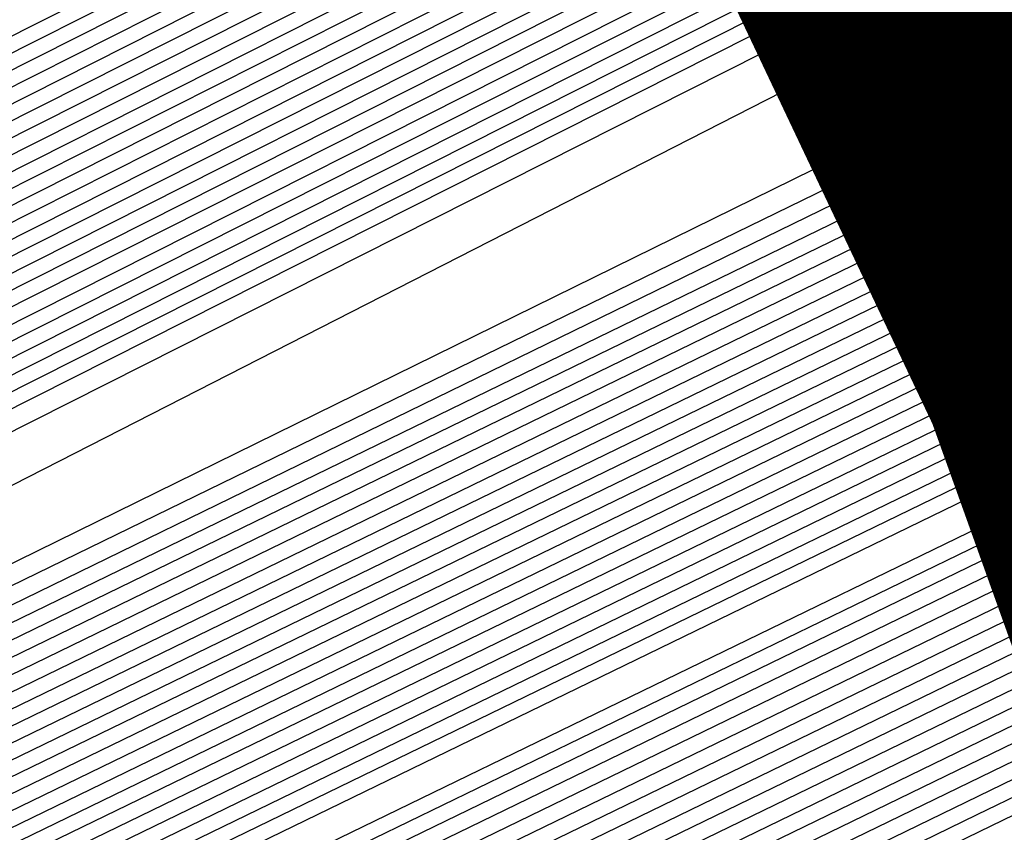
# Model space of a CAD drawing. Extents: x 3249832 to 3255657, y 13789405 to 13793316.
# Tile 401 of 656: x 3254721.023 to 3254721.955, y 13790590.358 to 13790591.128. Entities that reach past the tile are written whole.
import ezdxf

# ---------------------------------------------------------------- set-up
doc = ezdxf.new("R2010")
doc.units = 0
doc.header["$LTSCALE"] = 100
doc.header["$MEASUREMENT"] = 0
for name, color, linetype in [('GRATIO_CON', 10, 'CONTINUOUS'), ('GRATIO_ICON', 7, 'CONTINUOUS'), ('TARGETS_EAST', 7, 'CONTINUOUS')]:
    doc.layers.add(name, color=color, linetype=linetype)

# ---------------------------------------------------------------- blocks, each defined once
blk = doc.blocks.new('Gratio_032316_contours')
at = {"layer": 'GRATIO_CON', "color": 1, "linetype": 'Continuous', "flags": 128}
for points in [[(3254642.13897, 13790551.7053), (3254660.61243, 13790560.66868), (3254682.30719, 13790571.27233), (3254700.73522, 13790580.30502), (3254711.03173, 13790585.35644), (3254714.82497, 13790587.21988), (3254715.36645, 13790587.48955), (3254715.36588, 13790587.49371), (3254715.36569, 13790587.49686), (3254715.36655, 13790587.49754), (3254715.90811, 13790587.75722), (3254719.68608, 13790589.58897), (3254729.93522, 13790594.56872), (3254748.26885, 13790603.48808), (3254769.81469, 13790614.00116), (3254788.07905, 13790622.9777)], [(3254643.95734, 13790552.60973), (3254661.97046, 13790561.34975), (3254683.1246, 13790571.68921), (3254701.09342, 13790580.49692), (3254711.13334, 13790585.42264), (3254714.83206, 13790587.23983), (3254715.36008, 13790587.50288), (3254715.35957, 13790587.50688), (3254715.35945, 13790587.50981), (3254715.36033, 13790587.51036), (3254715.88052, 13790587.75973), (3254719.5093, 13790589.5191), (3254729.35365, 13790594.30218), (3254746.96321, 13790602.86928), (3254767.6581, 13790612.96715), (3254785.20112, 13790621.58917)], [(3254645.7757, 13790553.51416), (3254663.32847, 13790562.0309), (3254683.94192, 13790572.10669), (3254701.45127, 13790580.69086), (3254711.23425, 13790585.49327), (3254714.83851, 13790587.26589), (3254715.3542, 13790587.52122), (3254715.85297, 13790587.76165), (3254719.33252, 13790589.44917), (3254728.77209, 13790594.03565), (3254745.65757, 13790602.25048), (3254765.50152, 13790611.93314), (3254782.3232, 13790620.20063)], [(3254647.59407, 13790554.41859), (3254664.6865, 13790562.71197), (3254684.75934, 13790572.52352), (3254701.80953, 13790580.88257), (3254711.33599, 13790585.55906), (3254714.84579, 13790587.28524), (3254715.34798, 13790587.53394), (3254715.82539, 13790587.76413), (3254719.15574, 13790589.3793), (3254728.19052, 13790593.76911), (3254744.35193, 13790601.63168), (3254763.34494, 13790610.89913), (3254779.44527, 13790618.8121)], [(3254651.2308, 13790556.22744), (3254667.40255, 13790564.07411), (3254686.3942, 13790573.35717), (3254702.52604, 13790581.266), (3254711.53948, 13790585.69065), (3254714.86033, 13790587.32395), (3254715.33554, 13790587.55938), (3254715.77022, 13790587.76908), (3254718.80218, 13790589.23958), (3254727.0274, 13790593.23604), (3254741.74064, 13790600.39407), (3254759.03177, 13790608.83111), (3254773.68943, 13790616.03503)], [(3254653.04917, 13790557.13187), (3254668.76058, 13790564.75517), (3254687.21163, 13790573.77399), (3254702.8843, 13790581.45771), (3254711.64122, 13790585.75645), (3254714.8676, 13790587.3433), (3254715.32932, 13790587.57211), (3254715.74264, 13790587.77155), (3254718.62539, 13790589.16971), (3254726.44583, 13790592.9695), (3254740.435, 13790599.77527), (3254756.87519, 13790607.7971), (3254770.8115, 13790614.64649), (3254778.52936, 13790618.53094)], [(3254646.25173, 13790553.95278), (3254654.86753, 13790558.0363), (3254670.11861, 13790565.43624), (3254688.02906, 13790574.19082), (3254703.24256, 13790581.64942), (3254711.74296, 13790585.82224), (3254714.87488, 13790587.36265), (3254715.32311, 13790587.58483), (3254715.71506, 13790587.77403), (3254718.44861, 13790589.09985), (3254725.86427, 13790592.70296), (3254739.12936, 13790599.15646), (3254754.71861, 13790606.76308), (3254767.93358, 13790613.25796), (3254775.25196, 13790616.94135)], [(3254648.32316, 13790554.9771), (3254656.6859, 13790558.94073), (3254671.47664, 13790566.11731), (3254688.84649, 13790574.60765), (3254703.60082, 13790581.84114), (3254711.8447, 13790585.88804), (3254714.88215, 13790587.38201), (3254715.31689, 13790587.59755), (3254715.68748, 13790587.7765), (3254718.27183, 13790589.02998), (3254725.2827, 13790592.43642), (3254737.82372, 13790598.53766), (3254752.56202, 13790605.72907), (3254765.05565, 13790611.86942), (3254771.97456, 13790615.35175)], [(3254652.46603, 13790557.02573), (3254660.32263, 13790560.74958), (3254674.19269, 13790567.47945), (3254690.48135, 13790575.4413), (3254704.31733, 13790582.22456), (3254712.04819, 13790586.01963), (3254714.8967, 13790587.42071), (3254715.30445, 13790587.623), (3254715.63231, 13790587.78146), (3254717.91827, 13790588.89025), (3254724.11957, 13790591.90335), (3254735.21243, 13790597.30006), (3254748.24885, 13790603.66105), (3254759.2998, 13790609.09235), (3254765.41976, 13790612.17257), (3254767.59732, 13790613.37063), (3254767.8046, 13790613.62805), (3254767.8447, 13790613.807), (3254768.8446, 13790614.45227), (3254771.76227, 13790616.0293)], [(3254651.241, 13790556.58363), (3254654.53746, 13790558.05005), (3254662.141, 13790561.65401), (3254675.55072, 13790568.16052), (3254691.29878, 13790575.85812), (3254704.67559, 13790582.41627), (3254712.14993, 13790586.08542), (3254714.90397, 13790587.44007), (3254715.29823, 13790587.63572), (3254715.60473, 13790587.78393), (3254717.74149, 13790588.82039), (3254723.53801, 13790591.63681), (3254733.90679, 13790596.68125), (3254746.09227, 13790602.62704), (3254756.42188, 13790607.70382), (3254762.14236, 13790610.58297), (3254764.17778, 13790611.70283), (3254764.37153, 13790611.94345), (3254764.43374, 13790612.1232), (3254765.54149, 13790612.8137), (3254768.73858, 13790614.52489), (3254774.56596, 13790617.51859)], [(3254651.54796, 13790556.87018), (3254653.36991, 13790557.63148), (3254656.60889, 13790559.07437), (3254663.95936, 13790562.55844), (3254676.90875, 13790568.84158), (3254692.11621, 13790576.27495), (3254705.03385, 13790582.60799), (3254712.25167, 13790586.15122), (3254714.91124, 13790587.45942), (3254715.29201, 13790587.64844), (3254715.57715, 13790587.78641), (3254717.5647, 13790588.75052), (3254722.95644, 13790591.37028), (3254732.60115, 13790596.06245), (3254743.93569, 13790601.59303), (3254753.54395, 13790606.31528), (3254758.86496, 13790608.99338), (3254760.75824, 13790610.03504), (3254760.93846, 13790610.25885), (3254761.02279, 13790610.4394), (3254762.23838, 13790611.17513), (3254765.71489, 13790613.02047), (3254772.0375, 13790616.26036)], [(3254678.26678, 13790569.52265), (3254692.93363, 13790576.69177), (3254705.39211, 13790582.7997), (3254712.35342, 13790586.21701), (3254714.91851, 13790587.47877), (3254715.28579, 13790587.66117), (3254715.54956, 13790587.78888), (3254717.38792, 13790588.68066), (3254722.37488, 13790591.10374), (3254731.29551, 13790595.44365), (3254741.77911, 13790600.55902), (3254750.66603, 13790604.92675), (3254755.58756, 13790607.40379), (3254757.3387, 13790608.36724), (3254757.5054, 13790608.57425), (3254757.61183, 13790608.7556), (3254758.93526, 13790609.53656), (3254762.69119, 13790611.51606), (3254769.50905, 13790615.00213), (3254777.67393, 13790619.13941)], [(3254680.98282, 13790570.88477), (3254694.56838, 13790577.52526), (3254706.10823, 13790583.18256), (3254712.556, 13790586.3474), (3254714.93147, 13790587.51595), (3254715.27095, 13790587.68575), (3254715.27139, 13790587.68808), (3254715.27215, 13790587.68918), (3254715.27323, 13790587.68899), (3254715.49436, 13790587.79454), (3254717.03435, 13790588.54102), (3254721.21175, 13790590.57066), (3254728.68422, 13790594.20604), (3254737.46594, 13790598.491), (3254744.91018, 13790602.14968), (3254749.03276, 13790604.2246), (3254750.49963, 13790605.03165), (3254750.63926, 13790605.20506), (3254750.78992, 13790605.388), (3254752.32903, 13790606.25942), (3254756.6438, 13790608.50723), (3254764.45214, 13790612.48568), (3254773.79473, 13790617.21456)], [(3254682.34084, 13790571.56584), (3254695.38579, 13790577.94208), (3254706.46644, 13790583.37426), (3254712.65764, 13790586.41316), (3254714.93859, 13790587.53522), (3254715.26461, 13790587.69829), (3254715.26511, 13790587.70058), (3254715.26593, 13790587.7017), (3254715.26701, 13790587.70162), (3254715.46678, 13790587.79699), (3254716.85757, 13790588.47115), (3254720.63018, 13790590.30413), (3254727.37858, 13790593.58724), (3254735.30936, 13790597.45698), (3254742.03226, 13790600.76114), (3254745.75536, 13790602.63501), (3254747.08009, 13790603.36385), (3254747.20619, 13790603.52046), (3254747.37897, 13790603.7042), (3254749.02592, 13790604.62085), (3254753.62011, 13790607.00281), (3254761.92368, 13790611.22745), (3254771.85513, 13790616.25213)], [(3254683.69887, 13790572.2469), (3254696.20321, 13790578.3589), (3254706.82465, 13790583.56596), (3254712.75927, 13790586.47892), (3254714.94572, 13790587.55449), (3254715.25827, 13790587.71083), (3254715.25884, 13790587.71307), (3254715.25971, 13790587.71422), (3254715.2608, 13790587.71425), (3254715.4392, 13790587.79943), (3254716.68079, 13790588.40128), (3254720.04862, 13790590.03759), (3254726.07294, 13790592.96844), (3254733.15277, 13790596.42297), (3254739.15433, 13790599.37261), (3254742.47796, 13790601.04541), (3254743.66055, 13790601.69606), (3254743.77312, 13790601.83586), (3254743.96801, 13790602.0204), (3254745.72281, 13790602.98228), (3254750.59642, 13790605.4984), (3254759.39523, 13790609.96923), (3254769.91554, 13790615.28971), (3254779.20112, 13790619.97838)], [(3254685.05689, 13790572.92797), (3254697.02062, 13790578.77572), (3254707.18286, 13790583.75766), (3254712.8609, 13790586.54469), (3254714.95284, 13790587.57376), (3254715.25193, 13790587.72337), (3254715.25256, 13790587.72556), (3254715.25349, 13790587.72674), (3254715.25458, 13790587.72687), (3254715.41162, 13790587.80188), (3254716.50401, 13790588.33141), (3254719.46705, 13790589.77105), (3254724.7673, 13790592.34964), (3254730.99619, 13790595.38896), (3254736.27641, 13790597.98407), (3254739.20056, 13790599.45582), (3254740.24102, 13790600.02826), (3254740.34006, 13790600.15126), (3254740.55706, 13790600.33659), (3254742.41969, 13790601.34371), (3254747.57272, 13790603.99398), (3254756.86677, 13790608.711), (3254767.97594, 13790614.32728), (3254777.78019, 13790619.27757)], [(3254687.77294, 13790574.29011), (3254698.65545, 13790579.60937), (3254707.89927, 13790584.14106), (3254713.06417, 13790586.67621), (3254714.96709, 13790587.61231), (3254715.23926, 13790587.74845), (3254715.24001, 13790587.75055), (3254715.24105, 13790587.75178), (3254715.24215, 13790587.75213), (3254715.35646, 13790587.80678), (3254716.15044, 13790588.19167), (3254718.30392, 13790589.23798), (3254722.15601, 13790591.11203), (3254726.68302, 13790593.32094), (3254730.52056, 13790595.207), (3254732.64576, 13790596.27664), (3254733.40194, 13790596.69267), (3254733.47392, 13790596.78206), (3254733.73515, 13790596.96899), (3254735.81347, 13790598.06657), (3254741.52534, 13790600.98516), (3254751.80986, 13790606.19455), (3254764.09674, 13790612.40243), (3254774.93833, 13790617.87593)], [(3254689.13097, 13790574.97117), (3254699.47286, 13790580.02619), (3254708.25748, 13790584.33276), (3254713.16581, 13790586.74198), (3254714.97421, 13790587.63158), (3254715.23292, 13790587.76099), (3254715.23374, 13790587.76304), (3254715.23483, 13790587.7643), (3254715.23594, 13790587.76476), (3254715.32888, 13790587.80922), (3254715.97366, 13790588.12181), (3254717.72236, 13790588.97144), (3254720.85037, 13790590.49323), (3254724.52644, 13790592.28693), (3254727.64263, 13790593.81847), (3254729.36837, 13790594.68704), (3254729.9824, 13790595.02488), (3254730.04085, 13790595.09747), (3254730.32419, 13790595.28519), (3254732.51035, 13790596.42801), (3254738.50164, 13790599.48074), (3254749.28141, 13790604.93632), (3254762.15714, 13790611.44), (3254773.5174, 13790617.17512)], [(3254690.489, 13790575.65224), (3254700.29028, 13790580.44301), (3254708.61569, 13790584.52446), (3254713.26744, 13790586.80774), (3254714.98133, 13790587.65085), (3254715.22658, 13790587.77353), (3254715.22746, 13790587.77553), (3254715.2286, 13790587.77682), (3254715.22972, 13790587.77739), (3254715.3013, 13790587.81167), (3254715.79688, 13790588.05194), (3254717.14079, 13790588.7049), (3254719.54473, 13790589.87442), (3254722.36986, 13790591.25292), (3254724.76471, 13790592.42994), (3254726.09097, 13790593.09745), (3254726.56287, 13790593.35708), (3254726.60779, 13790593.41287), (3254726.91323, 13790593.60139), (3254729.20724, 13790594.78944), (3254735.47795, 13790597.97633), (3254746.75295, 13790603.6781), (3254760.21755, 13790610.47758), (3254772.09647, 13790616.4743)], [(3254691.84702, 13790576.33331), (3254701.10769, 13790580.85984), (3254708.9739, 13790584.71617), (3254713.36907, 13790586.8735), (3254714.98846, 13790587.67012), (3254715.22024, 13790587.78607), (3254715.22118, 13790587.78803), (3254715.22238, 13790587.78934), (3254715.22351, 13790587.79001), (3254715.27372, 13790587.81412), (3254715.6201, 13790587.98207), (3254716.55923, 13790588.43837), (3254718.23909, 13790589.25562), (3254720.21327, 13790590.21891), (3254721.88678, 13790591.0414), (3254722.81357, 13790591.50786), (3254723.14333, 13790591.68929), (3254723.17472, 13790591.72827), (3254723.50228, 13790591.91759), (3254725.90412, 13790593.15087), (3254732.45425, 13790596.47191), (3254744.2245, 13790602.41987), (3254758.27795, 13790609.51515)], [(3254687.59812, 13790574.316), (3254694.56307, 13790577.69544), (3254702.74252, 13790581.69348), (3254709.69031, 13790585.09957), (3254713.57234, 13790587.00503), (3254715.00271, 13790587.70866), (3254715.20759, 13790587.8111), (3254715.21551, 13790587.81623), (3254715.26456, 13790587.84076), (3254715.39521, 13790587.90461), (3254715.6275, 13790588.01785), (3254715.89971, 13790588.15117), (3254716.12971, 13790588.2654), (3254716.63028, 13790588.51988), (3254719.29394, 13790589.8681), (3254726.40815, 13790593.46204), (3254739.16797, 13790599.90311), (3254754.3988, 13790607.59026), (3254767.83367, 13790614.37185), (3254776.21637, 13790618.60782)], [(3254651.00689, 13790556.96163), (3254655.51227, 13790559.1072), (3254661.32174, 13790561.89398), (3254668.11973, 13790565.16024), (3254674.80228, 13790568.36308), (3254680.06837, 13790570.86432), (3254683.17471, 13790572.30147), (3254685.60894, 13790573.41483), (3254689.41649, 13790575.22043), (3254695.9211, 13790578.37651), (3254703.55994, 13790582.1103), (3254710.04852, 13790585.29127), (3254713.67397, 13790587.0708), (3254715.00982, 13790587.72795), (3254715.20119, 13790587.82372), (3254715.57667, 13790588.0145), (3254718.19878, 13790589.33838), (3254725.31349, 13790592.92884), (3254738.08252, 13790599.37238), (3254753.33066, 13790607.06749), (3254766.79846, 13790613.86567), (3254775.23325, 13790618.12806)], [(3254651.96524, 13790557.43921), (3254656.63816, 13790559.66525), (3254662.66382, 13790562.55584), (3254669.71471, 13790565.9438), (3254676.64529, 13790569.26684), (3254682.10555, 13790571.8639), (3254685.30362, 13790573.34932), (3254687.68038, 13790574.43915), (3254691.23485, 13790576.12486), (3254697.27912, 13790579.05758), (3254704.37735, 13790582.52712), (3254710.40673, 13790585.48297), (3254713.77561, 13790587.13656), (3254715.01693, 13790587.74724), (3254715.19479, 13790587.83631), (3254715.56371, 13790588.0238), (3254718.13986, 13790589.32456), (3254725.12983, 13790592.85215), (3254737.67709, 13790599.18384), (3254752.67274, 13790606.7516), (3254765.94477, 13790613.45108), (3254774.30391, 13790617.67543)], [(3254652.92358, 13790557.9168), (3254657.76405, 13790560.22331), (3254664.0059, 13790563.21769), (3254671.30969, 13790566.72735), (3254678.4883, 13790570.1706), (3254684.14272, 13790572.86348), (3254687.43253, 13790574.39718), (3254689.75181, 13790575.46347), (3254693.05322, 13790577.02929), (3254698.63715, 13790579.73865), (3254705.19476, 13790582.94395), (3254710.76494, 13790585.67467), (3254713.87724, 13790587.20233), (3254715.02403, 13790587.76653), (3254715.1884, 13790587.8489), (3254715.55075, 13790588.03309), (3254718.08094, 13790589.31073), (3254724.94617, 13790592.77547), (3254737.27167, 13790598.99531), (3254752.01482, 13790606.43571), (3254765.09108, 13790613.03649), (3254773.37457, 13790617.2228)], [(3254651.29996, 13790557.21325), (3254654.84028, 13790558.87196), (3254660.01584, 13790561.33941), (3254666.69007, 13790564.54139), (3254674.49965, 13790568.29446), (3254682.17432, 13790571.97812), (3254688.21707, 13790574.86265), (3254691.69036, 13790576.49289), (3254693.89467, 13790577.51211), (3254696.68995, 13790578.83814), (3254701.3532, 13790581.10078), (3254706.82959, 13790583.77759), (3254711.48135, 13790586.05807), (3254714.0805, 13790587.33386), (3254715.03825, 13790587.8051), (3254715.17561, 13790587.87409), (3254715.52483, 13790588.05168), (3254717.9631, 13790589.28309), (3254724.57885, 13790592.6221), (3254736.46081, 13790598.61824), (3254750.69899, 13790605.80392), (3254763.38369, 13790612.20731), (3254771.51589, 13790616.31754)], [(3254652.14393, 13790557.63564), (3254655.79863, 13790559.34954), (3254661.14173, 13790561.89746), (3254668.03215, 13790565.20325), (3254676.09463, 13790569.07802), (3254684.01733, 13790572.88188), (3254690.25424, 13790575.86223), (3254693.81928, 13790577.54075), (3254695.9661, 13790578.53643), (3254698.50832, 13790579.74257), (3254702.71123, 13790581.78185), (3254707.64701, 13790584.19441), (3254711.83956, 13790586.24977), (3254714.18213, 13790587.39962), (3254715.04536, 13790587.82439), (3254715.16922, 13790587.88668), (3254715.51187, 13790588.06098), (3254717.90418, 13790589.26927), (3254724.39519, 13790592.54542), (3254736.05539, 13790598.4297), (3254750.04107, 13790605.48803), (3254762.52999, 13790611.79272), (3254770.58655, 13790615.86491), (3254774.82168, 13790618.02098)], [(3254692.29141, 13790576.86181), (3254695.94819, 13790578.58861), (3254698.03754, 13790579.56075), (3254700.32668, 13790580.647), (3254704.06925, 13790582.46292), (3254708.46442, 13790584.61124), (3254712.19777, 13790586.44147), (3254714.28376, 13790587.46538), (3254715.05246, 13790587.84358), (3254715.16279, 13790587.89896), (3254715.16383, 13790587.90053), (3254715.16509, 13790587.902), (3254715.16617, 13790587.90327), (3254715.50182, 13790588.07328), (3254717.84714, 13790589.25727), (3254724.21238, 13790592.46954), (3254735.65021, 13790598.24141), (3254749.38318, 13790605.17217), (3254761.6763, 13790611.37813), (3254769.65721, 13790615.41229), (3254773.90413, 13790617.5743)], [(3254687.70335, 13790574.6894), (3254694.32858, 13790577.86139), (3254698.0771, 13790579.63646), (3254700.10897, 13790580.58507), (3254702.14505, 13790581.55143), (3254705.42728, 13790583.14399), (3254709.28184, 13790585.02806), (3254712.55598, 13790586.63317), (3254714.3854, 13790587.53114), (3254715.05956, 13790587.86286), (3254715.15639, 13790587.9115), (3254715.15743, 13790587.91303), (3254715.15867, 13790587.91452), (3254715.15975, 13790587.91583), (3254715.48883, 13790588.0826), (3254717.7882, 13790589.24348), (3254724.02871, 13790592.39287), (3254735.24478, 13790598.05288), (3254748.72526, 13790604.85628), (3254760.82261, 13790610.96354), (3254768.72787, 13790614.95966), (3254772.98657, 13790617.12763)], [(3254691.38937, 13790576.49692), (3254698.40293, 13790579.86055), (3254702.33493, 13790581.73217), (3254704.25183, 13790582.6337), (3254705.78178, 13790583.36028), (3254708.14333, 13790584.50612), (3254710.91666, 13790585.8617), (3254713.27239, 13790587.01657), (3254714.58866, 13790587.66267), (3254715.07377, 13790587.90141), (3254715.1436, 13790587.93659), (3254715.14461, 13790587.93803), (3254715.14584, 13790587.93955), (3254715.1469, 13790587.94097), (3254715.46284, 13790588.10126), (3254717.67032, 13790589.21591), (3254723.66137, 13790592.23954), (3254734.43392, 13790597.67582), (3254747.40942, 13790604.22449), (3254759.11522, 13790610.13437), (3254766.8692, 13790614.0544), (3254771.15146, 13790616.23429)], [(3254684.06954, 13790572.99579), (3254693.23238, 13790577.40068), (3254700.4401, 13790580.86013), (3254704.46385, 13790582.78003), (3254706.32327, 13790583.65802), (3254707.60015, 13790584.26471), (3254709.50138, 13790585.18722), (3254711.73432, 13790586.27878), (3254713.63141, 13790587.20915), (3254714.6921, 13790587.7304), (3254715.08369, 13790587.92385), (3254715.14049, 13790587.95315), (3254715.44986, 13790588.11047), (3254717.61138, 13790589.20211), (3254723.4777, 13790592.16288), (3254734.02849, 13790597.48729), (3254746.7515, 13790603.9086), (3254758.26153, 13790609.71978), (3254765.93986, 13790613.60177), (3254770.23391, 13790615.78762), (3254772.35761, 13790616.89835)], [(3254685.66452, 13790573.77934), (3254695.07539, 13790578.30444), (3254702.47727, 13790581.85972), (3254706.59276, 13790583.82789), (3254708.3947, 13790584.68234), (3254709.41851, 13790585.16914), (3254710.85941, 13790585.86829), (3254712.55173, 13790586.69561), (3254713.98961, 13790587.40087), (3254714.79371, 13790587.7962), (3254715.09077, 13790587.9432), (3254715.13406, 13790587.96581), (3254715.43687, 13790588.11983), (3254717.55244, 13790589.18832), (3254723.29403, 13790592.08621), (3254733.62306, 13790597.29876), (3254746.09358, 13790603.59271), (3254757.40783, 13790609.30519), (3254765.01052, 13790613.14914), (3254769.31635, 13790615.34095), (3254771.48254, 13790616.4728)], [(3254687.2595, 13790574.5629), (3254696.9184, 13790579.2082), (3254704.51445, 13790582.8593), (3254708.72167, 13790584.87574), (3254710.46613, 13790585.70666), (3254711.23688, 13790586.07357), (3254712.21743, 13790586.54936), (3254713.36914, 13790587.11244), (3254714.34781, 13790587.59259), (3254714.89532, 13790587.862), (3254715.09784, 13790587.96254), (3254715.12763, 13790587.97847), (3254715.42388, 13790588.12918), (3254717.4935, 13790589.17454), (3254723.11036, 13790592.00954), (3254733.21763, 13790597.11023), (3254745.43567, 13790603.27682), (3254756.55414, 13790608.8906), (3254764.08118, 13790612.69652), (3254768.3988, 13790614.89427), (3254770.60747, 13790616.04725), (3254771.71076, 13790616.66569)], [(3254690.44947, 13790576.13001), (3254700.60442, 13790581.01572), (3254708.58879, 13790584.85846), (3254712.9795, 13790586.97146), (3254714.609, 13790587.7553), (3254714.87362, 13790587.88244), (3254714.9335, 13790587.91154), (3254715.00399, 13790587.94616), (3254715.06424, 13790587.9761), (3254715.09857, 13790587.99368), (3254715.11201, 13790588.00128), (3254715.11478, 13790588.00382), (3254715.39789, 13790588.1479), (3254717.37562, 13790589.14698), (3254722.74302, 13790591.85621), (3254732.40677, 13790596.73317), (3254744.11983, 13790602.64504), (3254754.84675, 13790608.06142), (3254762.2225, 13790611.79126), (3254766.56369, 13790614.00093), (3254768.85732, 13790615.19615), (3254770.01692, 13790615.8415), (3254770.6619, 13790616.23703), (3254771.3382, 13790616.64166)], [(3254691.32462, 13790576.56706), (3254701.2561, 13790581.34546), (3254709.03492, 13790585.08998), (3254713.30766, 13790587.14747), (3254714.88259, 13790587.90657), (3254715.10839, 13790588.01645), (3254715.38491, 13790588.15724), (3254717.31668, 13790589.13319), (3254722.55935, 13790591.77954), (3254732.00134, 13790596.54464), (3254743.46191, 13790602.32915), (3254753.99306, 13790607.64683), (3254761.29316, 13790611.33863), (3254765.64613, 13790613.55426), (3254767.98225, 13790614.7706), (3254769.16999, 13790615.42941), (3254769.83055, 13790615.8319), (3254770.52327, 13790616.24414), (3254771.64682, 13790616.85818)], [(3254692.09217, 13790576.9523), (3254701.7295, 13790581.5891), (3254709.24241, 13790585.20565), (3254713.36473, 13790587.19071), (3254714.88418, 13790587.92308), (3254715.10201, 13790588.0291), (3254715.37194, 13790588.1666), (3254717.25774, 13790589.11941), (3254722.37568, 13790591.70288), (3254731.59591, 13790596.35611), (3254742.80399, 13790602.01326), (3254753.13936, 13790607.23224), (3254760.36382, 13790610.886), (3254764.72857, 13790613.10759), (3254767.10718, 13790614.34505), (3254768.32307, 13790615.01732), (3254768.99919, 13790615.42676), (3254769.70833, 13790615.84662), (3254770.8588, 13790616.47404), (3254772.20085, 13790617.20173)], [(3254683.08595, 13790572.63961), (3254692.85973, 13790577.33754), (3254702.20289, 13790581.83274), (3254709.44991, 13790585.32132), (3254713.4218, 13790587.23395), (3254714.88578, 13790587.93959), (3254715.09562, 13790588.04175), (3254715.35896, 13790588.17595), (3254717.1988, 13790589.10563), (3254722.19201, 13790591.62621), (3254731.19048, 13790596.16758), (3254742.14607, 13790601.69736), (3254752.28567, 13790606.81765), (3254759.43448, 13790610.43338), (3254763.81102, 13790612.66091), (3254766.23211, 13790613.9195), (3254767.47615, 13790614.60522), (3254768.16783, 13790615.02162), (3254768.8934, 13790615.4491), (3254770.07079, 13790616.08989), (3254771.44464, 13790616.83354)], [(3254685.03757, 13790573.61056), (3254694.3948, 13790578.1075), (3254703.14962, 13790582.31922), (3254709.86482, 13790585.55172), (3254713.53586, 13790587.31963), (3254714.88892, 13790587.97208), (3254715.08284, 13790588.06682), (3254715.333, 13790588.19458), (3254717.08092, 13790589.07805), (3254721.82468, 13790591.47288), (3254730.37962, 13790595.79052), (3254740.83023, 13790601.06558), (3254750.57828, 13790605.98847), (3254757.57581, 13790609.52812), (3254761.97591, 13790611.76757), (3254764.48196, 13790613.0684), (3254765.7823, 13790613.78104), (3254766.50511, 13790614.21135), (3254767.26352, 13790614.65407), (3254768.49475, 13790615.3216), (3254769.93222, 13790616.09715), (3254771.13344, 13790616.78158)], [(3254686.01338, 13790574.09611), (3254695.16234, 13790578.49263), (3254703.623, 13790582.56269), (3254710.0723, 13790585.66719), (3254713.59292, 13790587.36271), (3254714.89051, 13790587.98848), (3254715.07646, 13790588.07942), (3254715.32002, 13790588.20392), (3254717.02198, 13790589.06427), (3254721.64101, 13790591.39621), (3254729.97419, 13790595.60199), (3254740.17231, 13790600.74969), (3254749.72459, 13790605.57388), (3254756.64647, 13790609.07549), (3254761.05835, 13790611.3209), (3254763.60689, 13790612.64285), (3254764.93538, 13790613.36894), (3254765.67375, 13790613.80621), (3254766.44859, 13790614.25655), (3254767.70673, 13790614.93746), (3254769.17601, 13790615.72895), (3254770.40453, 13790616.42667), (3254771.0551, 13790616.87571), (3254771.24946, 13790617.11915)], [(3254686.98919, 13790574.58165), (3254695.92989, 13790578.87777), (3254704.09638, 13790582.80617), (3254710.27977, 13790585.78267), (3254713.64997, 13790587.40578), (3254714.8921, 13790588.00487), (3254715.07007, 13790588.09202), (3254715.30704, 13790588.21326), (3254716.96304, 13790589.05048), (3254721.45734, 13790591.31955), (3254729.56876, 13790595.41346), (3254739.51439, 13790600.4338), (3254748.87089, 13790605.15929)], [(3254687.96501, 13790575.0672), (3254696.69744, 13790579.2629), (3254704.56976, 13790583.04964), (3254710.48725, 13790585.89814), (3254713.70703, 13790587.44886), (3254714.89368, 13790588.02127), (3254715.06368, 13790588.10462), (3254715.29406, 13790588.22259), (3254716.9041, 13790589.0367), (3254721.27367, 13790591.24288), (3254729.16333, 13790595.22493), (3254738.85647, 13790600.11791), (3254748.0172, 13790604.7447)]]:
    blk.add_lwpolyline(points, dxfattribs=at)
at = {"layer": 'GRATIO_CON', "color": 5, "linetype": 'Continuous', "flags": 128}
for points in [[(3254645.45989, 13790553.036), (3254663.06902, 13790561.76234), (3254683.78616, 13790571.95537), (3254701.39587, 13790580.59648), (3254711.23652, 13790585.42412), (3254714.86179, 13790587.205), (3254715.37921, 13790587.46291), (3254715.3785, 13790587.46738), (3254715.37818, 13790587.47094), (3254715.379, 13790587.47189), (3254715.91332, 13790587.72791), (3254719.63999, 13790589.53429), (3254729.74952, 13790594.44572), (3254747.83752, 13790603.23571), (3254769.12012, 13790613.55314), (3254787.21858, 13790622.2657)], [(3254649.9599, 13790555.23485), (3254666.43734, 13790563.40037), (3254685.82304, 13790572.93832), (3254702.30102, 13790581.02409), (3254711.50923, 13790585.54148), (3254714.90149, 13790587.208), (3254715.38559, 13790587.44959), (3254715.38481, 13790587.45421), (3254715.38442, 13790587.45799), (3254715.38522, 13790587.45907), (3254715.90125, 13790587.70612), (3254719.49959, 13790589.44987), (3254729.26059, 13790594.19156), (3254746.72476, 13790602.67816), (3254767.27327, 13790612.63962), (3254784.74743, 13790621.05163)], [(3254645.80775, 13790553.04767), (3254654.45991, 13790557.43369), (3254669.80562, 13790565.03851), (3254687.85971, 13790573.92219), (3254703.20546, 13790581.45483), (3254711.78045, 13790585.66566), (3254714.93945, 13790587.22063), (3254715.39151, 13790587.44484), (3254715.8892, 13790587.6839), (3254719.35919, 13790589.36538), (3254728.77166, 13790593.93739), (3254745.61201, 13790602.1206), (3254765.42641, 13790611.7261), (3254782.27628, 13790619.83757)], [(3254650.91461, 13790555.55434), (3254658.95991, 13790559.63253), (3254673.17394, 13790566.67653), (3254689.89661, 13790574.90513), (3254704.11068, 13790581.88242), (3254712.05332, 13790585.78298), (3254714.97941, 13790587.22354), (3254715.39824, 13790587.43132), (3254715.87757, 13790587.66145), (3254719.21907, 13790589.28052), (3254728.28286, 13790593.68303), (3254744.49928, 13790601.56299), (3254763.57957, 13790610.81258), (3254779.80514, 13790618.62351)], [(3254649.08948, 13790554.26142), (3254654.3182, 13790556.94576), (3254657.59187, 13790558.69193), (3254661.12833, 13790560.56768), (3254667.95993, 13790564.03022), (3254679.91057, 13790569.95256), (3254693.97039, 13790576.87085), (3254705.92104, 13790582.73704), (3254712.59882, 13790586.01653), (3254715.05845, 13790587.22852), (3254715.40927, 13790587.40569), (3254715.4091, 13790587.40857), (3254715.40973, 13790587.40912), (3254715.41142, 13790587.40719), (3254715.85443, 13790587.61702), (3254718.939, 13790589.11056), (3254727.30534, 13790593.17414), (3254742.27387, 13790600.44772), (3254759.88587, 13790608.98552), (3254774.86284, 13790616.19538)], [(3254652.93164, 13790556.1611), (3254659.02785, 13790559.27375), (3254662.75305, 13790561.23578), (3254666.23519, 13790563.07435), (3254672.45993, 13790566.22906), (3254683.27889, 13790571.59057), (3254696.00728, 13790577.85373), (3254706.82625, 13790583.16441), (3254712.87167, 13790586.13334), (3254715.09839, 13790587.2306), (3254715.41604, 13790587.39112), (3254715.41598, 13790587.39393), (3254715.41668, 13790587.39465), (3254715.41838, 13790587.39298), (3254715.84298, 13790587.59418), (3254718.79898, 13790589.02549), (3254726.81658, 13790592.9197), (3254741.16116, 13790599.89008), (3254758.03902, 13790608.072), (3254772.39169, 13790614.98132)], [(3254648.58894, 13790553.91205), (3254656.7738, 13790558.06078), (3254663.73751, 13790561.60174), (3254667.91424, 13790563.77963), (3254671.34204, 13790565.58102), (3254676.95994, 13790568.4279), (3254686.64721, 13790573.22859), (3254698.04418, 13790578.8366), (3254707.73145, 13790583.59177), (3254713.14451, 13790586.25015), (3254715.13834, 13790587.23269), (3254715.42281, 13790587.37655), (3254715.42286, 13790587.3793), (3254715.42364, 13790587.38017), (3254715.42535, 13790587.37877), (3254715.83152, 13790587.57133), (3254718.65897, 13790588.94043), (3254726.32782, 13790592.66525), (3254740.04845, 13790599.33244), (3254756.19218, 13790607.15847), (3254769.92054, 13790613.76725), (3254777.68322, 13790617.41943)], [(3254651.41043, 13790555.30347), (3254660.61596, 13790559.96046), (3254668.44716, 13790563.92972), (3254673.07542, 13790566.32348), (3254676.4489, 13790568.08769), (3254681.45995, 13790570.62675), (3254690.01552, 13790574.8666), (3254700.08107, 13790579.81947), (3254708.63666, 13790584.01913), (3254713.41735, 13790586.36696), (3254715.17828, 13790587.23478), (3254715.42958, 13790587.36198), (3254715.42974, 13790587.36467), (3254715.43059, 13790587.36569), (3254715.43231, 13790587.36456), (3254715.82006, 13790587.54848), (3254718.51895, 13790588.85536), (3254725.83906, 13790592.41081), (3254738.93574, 13790598.77481), (3254754.34533, 13790606.24494), (3254767.4494, 13790612.55319), (3254774.87218, 13790616.04552)], [(3254647.51062, 13790553.2224), (3254657.0534, 13790558.08633), (3254668.30029, 13790563.75982), (3254677.86647, 13790568.5857), (3254683.39779, 13790571.41118), (3254686.66262, 13790573.10103), (3254690.45996, 13790575.02443), (3254696.75216, 13790578.14263), (3254704.15486, 13790581.78522), (3254710.44706, 13790584.87386), (3254713.96303, 13790586.60059), (3254715.25816, 13790587.23895), (3254715.44312, 13790587.33284), (3254715.4435, 13790587.33541), (3254715.4445, 13790587.33674), (3254715.44624, 13790587.33615), (3254715.79714, 13790587.50278), (3254718.23891, 13790588.68523), (3254724.86154, 13790591.90192), (3254736.71033, 13790597.65953), (3254750.65163, 13790604.41789), (3254762.5071, 13790610.12506), (3254769.25009, 13790613.29771), (3254772.46084, 13790614.72673)], [(3254691.76947, 13790575.6077), (3254694.95997, 13790577.22328), (3254700.12048, 13790579.78065), (3254706.19176, 13790582.7681), (3254711.35227, 13790585.30122), (3254714.23587, 13790586.7174), (3254715.2981, 13790587.24103), (3254715.44988, 13790587.31827), (3254715.45037, 13790587.32078), (3254715.45145, 13790587.32227), (3254715.4532, 13790587.32194), (3254715.78569, 13790587.47994), (3254718.09889, 13790588.60017), (3254724.37278, 13790591.64747), (3254735.59762, 13790597.10189), (3254748.80479, 13790603.50436), (3254760.03595, 13790608.911), (3254766.43904, 13790611.9238), (3254769.58701, 13790613.32815), (3254772.15906, 13790614.45527)], [(3254687.28578, 13790573.24168), (3254693.72015, 13790576.49888), (3254696.87633, 13790578.11438), (3254699.45998, 13790579.42212), (3254703.48879, 13790581.41867), (3254708.22865, 13790583.75097), (3254712.25747, 13790585.72859), (3254714.50871, 13790586.83421), (3254715.33804, 13790587.24312), (3254715.45665, 13790587.3037), (3254715.45725, 13790587.30615), (3254715.45841, 13790587.30779), (3254715.46017, 13790587.30773), (3254715.77423, 13790587.45709), (3254717.95887, 13790588.51511), (3254723.88402, 13790591.39303), (3254734.48491, 13790596.54426), (3254746.95794, 13790602.59083), (3254757.5648, 13790607.69694), (3254763.628, 13790610.5499), (3254766.71318, 13790611.92957), (3254769.4468, 13790613.13897), (3254773.80181, 13790615.15819)], [(3254691.99543, 13790575.56967), (3254698.88134, 13790579.04273), (3254701.98319, 13790580.62105), (3254703.95998, 13790581.62096), (3254706.85711, 13790583.05668), (3254710.26555, 13790584.73384), (3254713.16268, 13790586.15595), (3254714.78155, 13790586.95103), (3254715.37798, 13790587.2452), (3254715.46342, 13790587.28913), (3254715.46413, 13790587.29152), (3254715.46536, 13790587.29331), (3254715.46713, 13790587.29352), (3254715.76277, 13790587.43424), (3254717.81885, 13790588.43004), (3254723.39526, 13790591.13858), (3254733.3722, 13790595.98662), (3254745.11109, 13790601.6773), (3254755.09366, 13790606.48287), (3254760.81695, 13790609.17599), (3254763.83935, 13790610.53099), (3254766.73453, 13790611.82266), (3254771.41527, 13790613.99998)], [(3254687.51109, 13790573.25822), (3254701.41474, 13790580.22565), (3254709.2037, 13790584.13044), (3254712.1969, 13790585.63444), (3254712.95996, 13790586.01884), (3254713.59369, 13790586.3332), (3254714.33944, 13790586.70077), (3254714.97367, 13790587.0132), (3254715.32877, 13790587.18913), (3254715.46063, 13790587.25522), (3254715.48106, 13790587.2651), (3254715.73985, 13790587.38855), (3254717.53881, 13790588.25991), (3254722.41774, 13790590.62969), (3254731.14679, 13790594.87134), (3254741.4174, 13790599.85025), (3254750.15136, 13790604.05475), (3254755.19487, 13790606.42817), (3254758.09169, 13790607.73384), (3254761.31, 13790609.19004), (3254766.64218, 13790611.68355), (3254773.17735, 13790614.77508)], [(3254650.90168, 13790554.66527), (3254658.83714, 13790558.77711), (3254673.08919, 13790565.98866), (3254689.8746, 13790574.42034), (3254704.14839, 13790581.57108), (3254712.12626, 13790585.56661), (3254715.0665, 13790587.03998), (3254715.48807, 13790587.25101), (3254715.72841, 13790587.36573), (3254717.39879, 13790588.17485), (3254721.92898, 13790590.37524), (3254730.03408, 13790594.31371), (3254739.57055, 13790598.93672), (3254747.68021, 13790602.84068), (3254752.38382, 13790605.05427), (3254755.21786, 13790606.33526), (3254758.59774, 13790607.87373), (3254764.25564, 13790610.52534), (3254771.1907, 13790613.80817)], [(3254652.10366, 13790555.2502), (3254659.89252, 13790559.28587), (3254673.88123, 13790566.36378), (3254690.35629, 13790574.63902), (3254704.36572, 13790581.65666), (3254712.19498, 13790585.57722), (3254715.07937, 13790587.02292), (3254715.49163, 13790587.23146), (3254715.49235, 13790587.23407), (3254715.49356, 13790587.23625), (3254715.49515, 13790587.23708), (3254715.71698, 13790587.34297), (3254717.25878, 13790588.0898), (3254721.44023, 13790590.1208), (3254728.92137, 13790593.75607), (3254737.7237, 13790598.02319), (3254745.20906, 13790601.62662), (3254749.57278, 13790603.68036), (3254752.34403, 13790604.93669), (3254755.88548, 13790606.55742), (3254761.86909, 13790609.36713), (3254769.20405, 13790612.84127), (3254776.10885, 13790616.11802)]]:
    blk.add_lwpolyline(points, dxfattribs=at)
at = {"layer": 'GRATIO_ICON', "color": 7, "linetype": 'Continuous', "flags": 128}
for points in [[(3254649.41244, 13790555.32301), (3254666.04453, 13790563.39304), (3254685.57677, 13790572.94034), (3254702.16778, 13790581.07428), (3254711.43773, 13790585.62486), (3254714.85306, 13790587.30459), (3254715.34176, 13790587.54666), (3254715.7978, 13790587.7666), (3254718.97896, 13790589.30944), (3254727.60896, 13790593.50257), (3254743.04628, 13790601.01287), (3254761.18836, 13790609.86512), (3254776.56735, 13790617.42356)], [(3254650.39459, 13790556.00141), (3254658.50427, 13790559.84516), (3254672.83466, 13790566.79838), (3254689.66392, 13790575.02447), (3254703.95907, 13790582.03285), (3254711.94645, 13790585.95383), (3254714.88942, 13790587.40136), (3254715.31067, 13790587.61027), (3254715.65989, 13790587.77898), (3254718.09505, 13790588.96012), (3254724.70114, 13790592.16989), (3254736.51807, 13790597.91886), (3254750.40544, 13790604.69506), (3254762.17773, 13790610.48089), (3254768.69716, 13790613.76216), (3254771.01685, 13790615.03842), (3254771.23767, 13790615.31265)], [(3254679.62479, 13790570.2037), (3254693.75096, 13790577.10844), (3254705.75003, 13790582.99086), (3254712.45437, 13790586.28163), (3254714.92434, 13790587.49668), (3254715.27729, 13790587.67321), (3254715.27766, 13790587.67559), (3254715.27837, 13790587.67665), (3254715.27944, 13790587.67636), (3254715.52194, 13790587.79209), (3254717.21113, 13790588.61088), (3254721.79331, 13790590.8372), (3254729.98986, 13790594.82485), (3254739.62252, 13790599.52501), (3254747.78811, 13790603.53821), (3254752.31016, 13790605.81419), (3254753.91917, 13790606.69944), (3254754.07233, 13790606.88965), (3254754.20088, 13790607.0718), (3254755.63215, 13790607.89799), (3254759.6675, 13790610.01164), (3254766.98059, 13790613.74391), (3254775.73433, 13790618.17699)], [(3254686.41492, 13790573.60904), (3254697.83804, 13790579.19255), (3254707.54107, 13790583.94936), (3254712.96254, 13790586.61045), (3254714.95996, 13790587.59304), (3254715.2456, 13790587.73591), (3254715.24629, 13790587.73806), (3254715.24727, 13790587.73926), (3254715.24837, 13790587.7395), (3254715.38404, 13790587.80433), (3254716.32723, 13790588.26154), (3254718.88549, 13790589.50452), (3254723.46166, 13790591.73083), (3254728.83961, 13790594.35495), (3254733.39848, 13790596.59554), (3254735.92316, 13790597.86623), (3254736.82148, 13790598.36047), (3254736.90699, 13790598.46666), (3254737.1461, 13790598.65279), (3254739.11658, 13790599.70514), (3254744.54903, 13790602.48957), (3254754.33832, 13790607.45278), (3254766.03634, 13790613.36485), (3254776.35926, 13790618.57675)], [(3254685.77976, 13790573.41158), (3254693.20505, 13790577.01438), (3254701.92511, 13790581.27666), (3254709.33211, 13790584.90787), (3254713.47071, 13790586.93927), (3254714.99558, 13790587.6894), (3254715.2139, 13790587.79861), (3254715.21491, 13790587.80052), (3254715.21616, 13790587.80187), (3254715.2173, 13790587.80264), (3254715.24614, 13790587.81657), (3254715.44332, 13790587.9122), (3254715.97767, 13790588.17183), (3254716.93326, 13790588.63698), (3254718.05519, 13790589.1862), (3254719.00379, 13790589.65727), (3254719.88469, 13790590.10961), (3254722.58469, 13790591.48908), (3254729.43587, 13790594.96321), (3254741.69761, 13790601.16037), (3254756.33855, 13790608.55257), (3254769.2546, 13790615.07267), (3254777.31378, 13790619.14526)], [(3254650.456, 13790556.79087), (3254653.88193, 13790558.39438), (3254658.88994, 13790560.78136), (3254665.34799, 13790563.87954), (3254672.90467, 13790567.51091), (3254680.33131, 13790571.07436), (3254686.17989, 13790573.86307), (3254689.56145, 13790575.44504), (3254691.82324, 13790576.48779), (3254694.87159, 13790577.93372), (3254699.99517, 13790580.41972), (3254706.01218, 13790583.36077), (3254711.12315, 13790585.86637), (3254713.97887, 13790587.26809), (3254715.03114, 13790587.78582), (3254715.182, 13790587.8615), (3254715.53779, 13790588.04239), (3254718.02202, 13790589.29691), (3254724.76251, 13790592.69879), (3254736.86624, 13790598.80677), (3254751.35691, 13790606.11981), (3254764.23738, 13790612.6219), (3254772.44523, 13790616.77017)], [(3254689.54636, 13790575.59316), (3254696.36576, 13790578.86097), (3254700.20602, 13790580.68432), (3254702.1804, 13790581.60939), (3254703.96342, 13790582.45586), (3254706.7853, 13790583.82505), (3254710.09925, 13790585.44488), (3254712.91419, 13790586.82487), (3254714.48703, 13790587.5969), (3254715.06667, 13790587.88213), (3254715.15, 13790587.92405), (3254715.15102, 13790587.92553), (3254715.15225, 13790587.92703), (3254715.15332, 13790587.9284), (3254715.47584, 13790588.09193), (3254717.72926, 13790589.22969), (3254723.84504, 13790592.31621), (3254734.83935, 13790597.86435), (3254748.06734, 13790604.54039), (3254759.96891, 13790610.54896), (3254767.79853, 13790614.50703), (3254772.06902, 13790616.68096)], [(3254652.43069, 13790556.14808), (3254656.02147, 13790558.06101), (3254663.45992, 13790561.83138), (3254676.54226, 13790568.31455), (3254691.93352, 13790575.88805), (3254705.01594, 13790582.30992), (3254712.32628, 13790585.9001), (3254715.01952, 13790587.22614), (3254715.40514, 13790587.41745), (3254715.8661, 13790587.6387), (3254719.07905, 13790589.19547), (3254727.7941, 13790593.42859), (3254743.38658, 13790601.00535), (3254761.73272, 13790609.89905), (3254777.33399, 13790617.40944)], [(3254688.85449, 13790575.34645), (3254698.76141, 13790580.11196), (3254706.55162, 13790583.85888), (3254710.85059, 13790585.9236), (3254712.53758, 13790586.73103), (3254713.05531, 13790586.97816), (3254713.5756, 13790587.23078), (3254714.18677, 13790587.52982), (3254714.70626, 13790587.78494), (3254714.99715, 13790587.92836), (3254715.10506, 13790587.98225), (3254715.12127, 13790587.99129), (3254715.4109, 13790588.13858), (3254717.43456, 13790589.16076), (3254722.92669, 13790591.93288), (3254732.8122, 13790596.9217), (3254744.77775, 13790602.96093), (3254755.70044, 13790608.47601), (3254763.15184, 13790612.24389), (3254767.48124, 13790614.4476), (3254769.7324, 13790615.6217), (3254770.86384, 13790616.25359), (3254771.49326, 13790616.64217)], [(3254684.06177, 13790573.12521), (3254693.62729, 13790577.72278), (3254702.67629, 13790582.07638), (3254709.6574, 13790585.43699), (3254713.47887, 13790587.27719), (3254714.88737, 13790587.95609), (3254715.08924, 13790588.0544), (3254715.34598, 13790588.1853), (3254717.13986, 13790589.09184), (3254722.00835, 13790591.54955), (3254730.78505, 13790595.97905), (3254741.48815, 13790601.38147), (3254751.43198, 13790606.40306), (3254758.50514, 13790609.98075), (3254762.89346, 13790612.21424), (3254765.35704, 13790613.49395), (3254766.62923, 13790614.19313), (3254767.33647, 13790614.61649), (3254768.07846, 13790615.05158), (3254769.28277, 13790615.70575), (3254770.68843, 13790616.46534), (3254771.86236, 13790617.1365)], [(3254645.55698, 13790552.26368), (3254654.23192, 13790556.6949), (3254664.45812, 13790561.86014), (3254673.15681, 13790566.25771), (3254678.2366, 13790568.86733), (3254681.55576, 13790570.59436), (3254685.95995, 13790572.82559), (3254693.38384, 13790576.50462), (3254702.11797, 13790580.80235), (3254709.54186, 13790584.4465), (3254713.69019, 13790586.48378), (3254715.21822, 13790587.23686), (3254715.43635, 13790587.34741), (3254715.43662, 13790587.35004), (3254715.43754, 13790587.35122), (3254715.43927, 13790587.35035), (3254715.8086, 13790587.52563), (3254718.37893, 13790588.7703), (3254725.3503, 13790592.15636), (3254737.82303, 13790598.21717), (3254752.49848, 13790605.33141), (3254764.97825, 13790611.33913), (3254772.06113, 13790614.67162)], [(3254683.66893, 13790571.35854), (3254696.70508, 13790577.89766), (3254704.04252, 13790581.58659), (3254707.09005, 13790583.12776), (3254708.45998, 13790583.81996), (3254710.22541, 13790584.69505), (3254712.30242, 13790585.71726), (3254714.06785, 13790586.58394), (3254715.05437, 13790587.06838), (3254715.4179, 13790587.24764), (3254715.47018, 13790587.27472), (3254715.47101, 13790587.27694), (3254715.47232, 13790587.27884), (3254715.4741, 13790587.27931), (3254715.75131, 13790587.41139), (3254717.67883, 13790588.34498), (3254722.9065, 13790590.88413), (3254732.25949, 13790595.42898), (3254743.26424, 13790600.76378), (3254752.62251, 13790605.26881)]]:
    blk.add_lwpolyline(points, dxfattribs=at)

msp = doc.modelspace()

# ---------------------------------------------------------------- linework, layer by layer
at = {"layer": 'TARGETS_EAST', "color": 1, "const_width": 2.5}
msp.add_lwpolyline([(3254706.20751, 13790587.87493, 1), (3254723.70751, 13790587.87493, 1)], format="xyb", close=True, dxfattribs=at)

# ---------------------------------------------------------------- block references
at = {"layer": 'TARGETS_EAST'}
msp.add_blockref('Gratio_032316_contours', (0, 0), dxfattribs=at)

doc.saveas('drawing.dxf')
